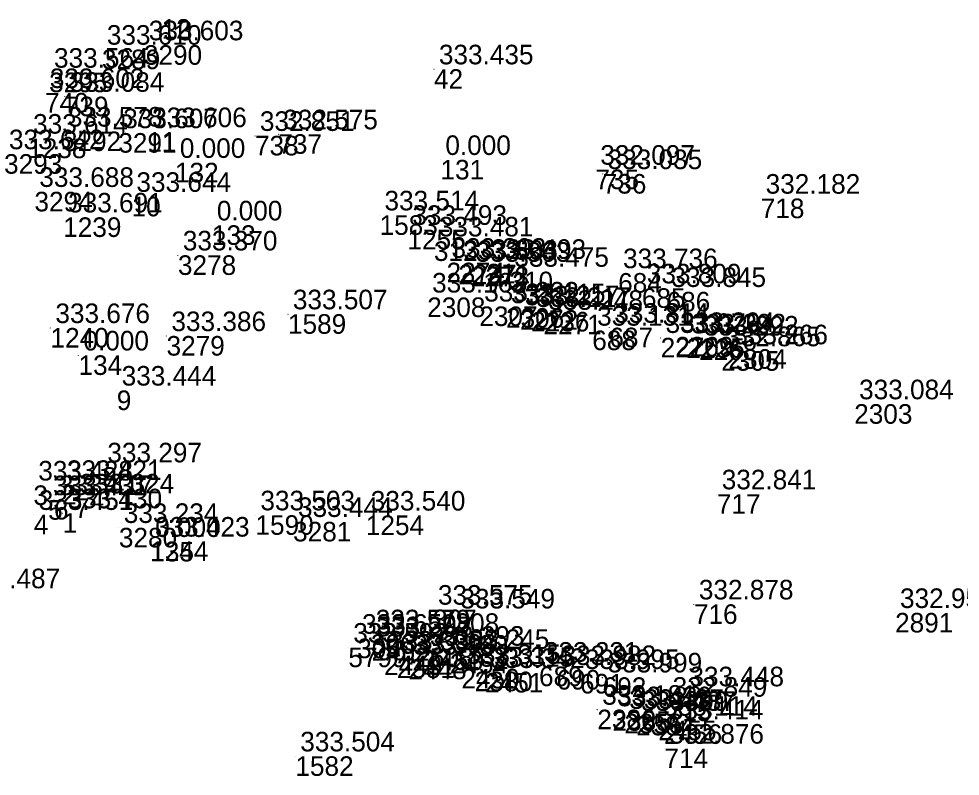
# Model space of a CAD drawing. Extents: x -829398 to -819400, y -1074439 to -1067977.
# Drawn here: x -819849.7 to -819792, y -1072719.5 to -1072673.1 of the extents above; entities that cross this region are included whole.
import ezdxf

# ---------------------------------------------------------------- set-up
doc = ezdxf.new("R2010")
doc.units = 0
for name, color, linetype in [('Vrstva 60', 7, 'Continuous'), ('Vrstva 61', 7, 'Continuous'), ('Čísla bodů_doměření_2012', 7, 'Continuous')]:
    doc.layers.add(name, color=color, linetype=linetype)

# ---------------------------------------------------------------- blocks, each defined once
blk = doc.blocks.new('BOD')
at = {"layer": 'Čísla bodů_doměření_2012'}
for p, q in [((-0.15, 0), (0.15, 0)), ((0, -0.15), (0, 0.15))]:
    blk.add_line(p, q, dxfattribs=at)

msp = doc.modelspace()

# ---------------------------------------------------------------- block references
at = {"layer": 'Vrstva 60', "xscale": 0.010000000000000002, "yscale": 0.010000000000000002}
for p in [(-819840.919, -1072673.115), (-819842.004, -1072674.712), (-819844.574, -1072674.982), (-819847.814, -1072676.394), (-819824.218, -1072676.185), (-819848.07, -1072677.638), (-819846.85, -1072677.867), (-819849.095, -1072680.434), (-819846.964, -1072680.002), (-819843.57, -1072680.099), (-819841.798, -1072680.035), (-819835.193, -1072680.266), (-819833.76, -1072680.167), (-819840.1, -1072681.92), (-819823.821, -1072681.74), (-819814.323, -1072682.337), (-819813.875, -1072682.607), (-819848.714, -1072683.698), (-819842.761, -1072684), (-819804.188, -1072684.112), (-819827.554, -1072685.137), (-819846.95, -1072685.264), (-819837.83, -1072685.75), (-819825.845, -1072686.025), (-819824.223, -1072686.734), (-819839.917, -1072687.59), (-819823.448, -1072688.042), (-819822.725, -1072688.162), (-819821.96, -1072688.285), (-819820.998, -1072688.108), (-819819.594, -1072688.591), (-819812.929, -1072688.677), (-819811.474, -1072689.609), (-819824.634, -1072690.171), (-819809.962, -1072689.829), (-819821.44, -1072690.723), (-819819.804, -1072690.824), (-819833.17, -1072691.197), (-819818.952, -1072690.951), (-819818.262, -1072691.055), (-819817.506, -1072691.229), (-819847.729, -1072692.042), (-819813.466, -1072692.024), (-819840.615, -1072692.535), (-819814.517, -1072692.199), (-819810.324, -1072692.646), (-819809.428, -1072692.589), (-819808.741, -1072692.677), (-819807.969, -1072692.806), (-819846.009, -1072693.72), (-819806.611, -1072693.462), (-819806.166, -1072693.341), (-819843.665, -1072695.872), (-819798.458, -1072696.711), (-819844.543, -1072700.577), (-819848.777, -1072701.69), (-819847.022, -1072701.655), (-819806.879, -1072702.23), (-819847.875, -1072702.591), (-819847.514, -1072702.581), (-819846.244, -1072702.483), (-819848.751, -1072703.492), (-819846.984, -1072703.393), (-819835.162, -1072703.517), (-819828.395, -1072703.532), (-819832.856, -1072703.923), (-819843.536, -1072704.291), (-819841.623, -1072705.127), (-819841.61, -1072705.15), (-819824.278, -1072709.299), (-819808.282, -1072708.978), (-819822.9, -1072709.531), (-819795.951, -1072709.503), (-819828.927, -1072711.078), (-819828.088, -1072710.809), (-819829.468, -1072711.627), (-819828.045, -1072711.236), (-819827.279, -1072712.115), (-819824.777, -1072711.813), (-819823.25, -1072712.011), (-819826.497, -1072712.295), (-819825.788, -1072712.366), (-819817.781, -1072712.793), (-819822.536, -1072712.934), (-819821.729, -1072713.103), (-819821.084, -1072713.179), (-819816.706, -1072713.001), (-819815.265, -1072713.242), (-819813.879, -1072713.452), (-819808.86, -1072714.301), (-819809.888, -1072714.939), (-819814.206, -1072715.432), (-819813.275, -1072715.525), (-819812.55, -1072715.686), (-819811.822, -1072715.805), (-819810.471, -1072716.108), (-819810.123, -1072716.331), (-819810.091, -1072717.814), (-819832.717, -1072718.291)]:
    msp.add_blockref('BOD', p, dxfattribs=at)

# ---------------------------------------------------------------- texts
at = {"layer": 'Vrstva 60'}
for s, p in [('12', (-819840.919, -1072674.315)), ('3290', (-819842.004, -1072675.912)), ('3289', (-819844.574, -1072676.182)), ('3295', (-819847.814, -1072677.594)), ('42', (-819824.218, -1072677.385)), ('740', (-819848.07, -1072678.838)), ('739', (-819846.85, -1072679.067)), ('1238', (-819849.095, -1072681.634)), ('3292', (-819846.964, -1072681.202)), ('3291', (-819843.57, -1072681.299)), ('11', (-819841.798, -1072681.235)), ('738', (-819835.193, -1072681.466)), ('737', (-819833.76, -1072681.367)), ('3293', (-819850.575, -1072682.589)), ('132', (-819840.1, -1072683.12)), ('131', (-819823.821, -1072682.94)), ('735', (-819814.323, -1072683.537)), ('736', (-819813.875, -1072683.807)), ('3294', (-819848.714, -1072684.898)), ('10', (-819842.761, -1072685.2)), ('718', (-819804.188, -1072685.312)), ('1583', (-819827.554, -1072686.337)), ('1239', (-819846.95, -1072686.464)), ('133', (-819837.83, -1072686.95)), ('1255', (-819825.845, -1072687.225)), ('312', (-819824.223, -1072687.934)), ('3278', (-819839.917, -1072688.79)), ('2274', (-819823.448, -1072689.242)), ('2237', (-819822.725, -1072689.362)), ('2273', (-819821.96, -1072689.485)), ('311', (-819820.998, -1072689.308)), ('310', (-819819.594, -1072689.791)), ('684', (-819812.929, -1072689.877)), ('685', (-819811.474, -1072690.809)), ('2308', (-819824.634, -1072691.371)), ('686', (-819809.962, -1072691.029)), ('2307', (-819821.44, -1072691.923)), ('2306', (-819819.804, -1072692.024)), ('1589', (-819833.17, -1072692.397)), ('2272', (-819818.952, -1072692.151)), ('2236', (-819818.262, -1072692.255)), ('2271', (-819817.506, -1072692.429)), ('1240', (-819847.729, -1072693.242)), ('687', (-819813.466, -1072693.224)), ('3279', (-819840.615, -1072693.735)), ('688', (-819814.517, -1072693.399)), ('2270', (-819810.324, -1072693.846)), ('2269', (-819809.428, -1072693.789)), ('2235', (-819808.741, -1072693.877)), ('2268', (-819807.969, -1072694.006)), ('134', (-819846.009, -1072694.92)), ('2305', (-819806.611, -1072694.662)), ('2304', (-819806.166, -1072694.541)), ('9', (-819843.665, -1072697.072)), ('2303', (-819798.458, -1072697.911)), ('8', (-819844.543, -1072701.777)), ('3', (-819848.777, -1072702.89)), ('2', (-819847.022, -1072702.855)), ('717', (-819806.879, -1072703.43)), ('5', (-819847.875, -1072703.791)), ('6', (-819847.514, -1072703.781)), ('7', (-819846.244, -1072703.683)), ('4', (-819848.751, -1072704.692)), ('1', (-819846.984, -1072704.593)), ('1590', (-819835.162, -1072704.717)), ('1254', (-819828.395, -1072704.732)), ('3281', (-819832.856, -1072705.123)), ('3280', (-819843.536, -1072705.491)), ('1244', (-819841.623, -1072706.327)), ('135', (-819841.61, -1072706.35)), ('307', (-819824.278, -1072710.499)), ('716', (-819808.282, -1072710.178)), ('308', (-819822.9, -1072710.731)), ('2891', (-819795.951, -1072710.703)), ('305', (-819828.927, -1072712.278)), ('306', (-819828.088, -1072712.009)), ('5799-2608', (-819829.468, -1072712.827)), ('2452', (-819828.045, -1072712.436)), ('2449', (-819827.279, -1072713.315)), ('2453', (-819824.777, -1072713.013)), ('2454', (-819823.25, -1072713.211)), ('2381', (-819826.497, -1072713.495)), ('2448', (-819825.788, -1072713.566)), ('689', (-819817.781, -1072713.993)), ('2450', (-819822.536, -1072714.134)), ('2380', (-819821.729, -1072714.303)), ('2451', (-819821.084, -1072714.379)), ('690', (-819816.706, -1072714.201)), ('691', (-819815.265, -1072714.442)), ('692', (-819813.879, -1072714.652)), ('309', (-819808.86, -1072715.501)), ('715', (-819809.888, -1072716.139)), ('2386', (-819814.206, -1072716.632)), ('2385', (-819813.275, -1072716.725)), ('2356', (-819812.55, -1072716.886)), ('2384', (-819811.822, -1072717.005)), ('2455', (-819810.471, -1072717.308)), ('2456', (-819810.123, -1072717.531)), ('714', (-819810.091, -1072719.014)), ('1582', (-819832.717, -1072719.491))]:
    msp.add_text(s, height=1.2, dxfattribs=at).set_placement(p)
at = {"layer": 'Vrstva 61'}
for s, p in [('333.610', (-819844.274, -1072674.682)), ('333.603', (-819841.704, -1072674.412)), ('333.435', (-819823.918, -1072675.885)), ('333.564', (-819847.514, -1072676.094)), ('333.602', (-819847.77, -1072677.338)), ('333.084', (-819846.55, -1072677.567)), ('333.578', (-819846.664, -1072679.702)), ('333.607', (-819843.27, -1072679.799)), ('333.606', (-819841.498, -1072679.735)), ('332.851', (-819834.893, -1072679.966)), ('332.575', (-819833.46, -1072679.867)), ('333.614', (-819848.795, -1072680.134)), ('333.642', (-819850.275, -1072681.089)), ('0.000', (-819839.8, -1072681.62)), ('0.000', (-819823.521, -1072681.44)), ('332.097', (-819814.023, -1072682.037)), ('333.035', (-819813.575, -1072682.307)), ('333.688', (-819848.414, -1072683.398)), ('333.644', (-819842.461, -1072683.7)), ('332.182', (-819803.888, -1072683.812)), ('333.691', (-819846.65, -1072684.964)), ('333.514', (-819827.254, -1072684.837)), ('0.000', (-819837.53, -1072685.45)), ('333.493', (-819825.545, -1072685.725)), ('333.481', (-819823.923, -1072686.434)), ('333.370', (-819839.617, -1072687.29)), ('333.303', (-819823.148, -1072687.742)), ('333.303', (-819822.425, -1072687.862)), ('333.303', (-819821.66, -1072687.985)), ('333.493', (-819820.698, -1072687.808)), ('333.475', (-819819.294, -1072688.291)), ('333.736', (-819812.629, -1072688.377)), ('333.809', (-819811.174, -1072689.309)), ('333.845', (-819809.662, -1072689.529)), ('333.162', (-819824.334, -1072689.871)), ('333.507', (-819832.87, -1072690.897)), ('333.222', (-819821.14, -1072690.423)), ('333.115', (-819819.504, -1072690.524)), ('333.217', (-819818.652, -1072690.651)), ('333.217', (-819817.962, -1072690.755)), ('333.248', (-819817.206, -1072690.929)), ('333.676', (-819847.429, -1072691.742)), ('333.131', (-819814.217, -1072691.899)), ('333.814', (-819813.166, -1072691.724)), ('333.386', (-819840.315, -1072692.235)), ('333.076', (-819810.024, -1072692.346)), ('333.294', (-819809.128, -1072692.289)), ('333.292', (-819808.441, -1072692.377)), ('333.292', (-819807.669, -1072692.506)), ('332.865', (-819806.311, -1072693.162)), ('333.266', (-819805.866, -1072693.041)), ('0.000', (-819845.709, -1072693.42)), ('333.444', (-819843.365, -1072695.572)), ('333.084', (-819798.158, -1072696.411)), ('333.297', (-819844.243, -1072700.277)), ('333.421', (-819846.722, -1072701.355)), ('333.428', (-819848.477, -1072701.39)), ('332.841', (-819806.579, -1072701.93)), ('333.431', (-819847.575, -1072702.291)), ('333.417', (-819847.214, -1072702.281)), ('333.324', (-819845.944, -1072702.183)), ('333.430', (-819846.684, -1072703.093)), ('333.451', (-819848.451, -1072703.192)), ('333.503', (-819834.862, -1072703.217)), ('333.444', (-819832.556, -1072703.623)), ('333.540', (-819828.095, -1072703.232)), ('333.234', (-819843.236, -1072703.991)), ('333.423', (-819841.323, -1072704.827)), ('0.000', (-819841.31, -1072704.85)), ('333.487', (-819852.937, -1072707.992)), ('332.878', (-819807.982, -1072708.678)), ('333.575', (-819823.978, -1072708.999)), ('333.549', (-819822.6, -1072709.231)), ('332.957', (-819795.651, -1072709.203)), ('333.579', (-819827.788, -1072710.509)), ('333.659', (-819828.627, -1072710.778)), ('333.207', (-819827.745, -1072710.936)), ('333.592', (-819829.168, -1072711.327)), ('333.293', (-819824.477, -1072711.513)), ('333.245', (-819822.95, -1072711.711)), ('333.398', (-819826.979, -1072711.815)), ('333.398', (-819826.197, -1072711.995)), ('333.400', (-819825.488, -1072712.066)), ('333.315', (-819822.236, -1072712.634)), ('333.315', (-819821.429, -1072712.803)), ('333.342', (-819820.784, -1072712.879)), ('333.231', (-819817.481, -1072712.493)), ('333.982', (-819816.406, -1072712.701)), ('333.995', (-819814.965, -1072712.942)), ('333.999', (-819813.579, -1072713.152)), ('333.448', (-819808.56, -1072714.001)), ('332.849', (-819809.588, -1072714.639)), ('333.181', (-819813.906, -1072715.132)), ('333.439', (-819812.975, -1072715.225)), ('333.437', (-819812.25, -1072715.386)), ('333.437', (-819811.522, -1072715.505)), ('333.114', (-819810.171, -1072715.808)), ('333.414', (-819809.823, -1072716.031)), ('332.876', (-819809.791, -1072717.514)), ('333.504', (-819832.417, -1072717.991))]:
    msp.add_text(s, height=1.2, dxfattribs=at).set_placement(p)

doc.saveas('drawing.dxf')
